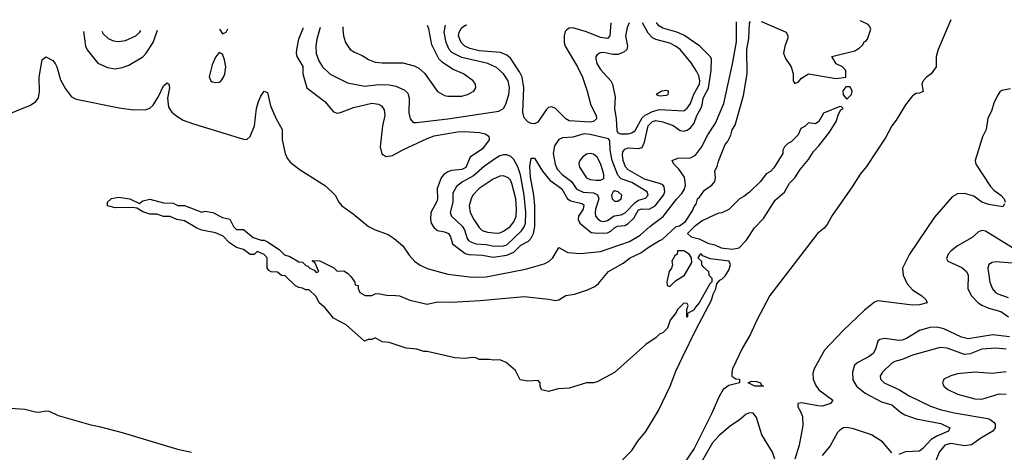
# Model space of a CAD drawing. Header units: inches. Extents: x 1843162 to 1959474, y 907081 to 1016326.
# Tile 654 of 656: x 1931940 to 1937619, y 1013689 to 1016182. Entities that reach past the tile are written whole.
import ezdxf

# ---------------------------------------------------------------- set-up
doc = ezdxf.new("R2010")
doc.units = ezdxf.units.IN
doc.header["$MEASUREMENT"] = 0
doc.layers.add('B9031', color=7, linetype='Continuous')

msp = doc.modelspace()

# ---------------------------------------------------------------- linework, layer by layer
at = {"layer": 'B9031', "color": 5}
for points, elevation in [([(1931830, 1015619.8), (1932001.3, 1015690), (1932033, 1015710), (1932047.9, 1015732.1), (1932052.9, 1015767.1), (1932052.1, 1015850), (1932062.7, 1015917.3), (1932070, 1015951), (1932090, 1015968), (1932130, 1015947), (1932143.6, 1015930), (1932154, 1015910), (1932175.2, 1015835.2), (1932203.8, 1015783.8), (1932238.3, 1015738.3), (1932264.7, 1015724.7), (1932514, 1015674), (1932596.7, 1015663.4), (1932670, 1015665.4), (1932690, 1015671.8), (1932709.9, 1015690.1), (1932740.4, 1015739.6), (1932770, 1015801.3), (1932790, 1015817.6), (1932799.3, 1015810), (1932804, 1015790), (1932792.2, 1015730), (1932798.6, 1015678.6), (1932816.5, 1015650), (1932845.2, 1015625.2), (1932883.5, 1015603.5), (1932942.2, 1015582.2), (1933230, 1015494), (1933250, 1015492.2), (1933270, 1015508.9), (1933294.6, 1015570), (1933304.9, 1015670), (1933316.4, 1015710), (1933330, 1015742), (1933350, 1015770.5), (1933370, 1015762), (1933386.1, 1015686.1), (1933418.2, 1015610), (1933453.6, 1015550), (1933454.2, 1015490), (1933471.7, 1015411.7), (1933483.3, 1015383.3), (1933500.5, 1015360.5), (1933557.1, 1015317.2), (1933704.2, 1015224.2), (1933758.7, 1015170), (1933780.4, 1015130), (1933798, 1015110), (1933863.6, 1015063.6), (1933952.4, 1014990), (1933990, 1014970.3), (1934064.4, 1014944.4), (1934100.1, 1014920.1), (1934150, 1014878.4), (1934185.3, 1014825.3), (1934217.2, 1014790), (1934250, 1014767.4), (1934290, 1014748.2), (1934410, 1014716.2), (1934550, 1014698.5), (1934630, 1014700.8), (1934856.4, 1014743.6), (1934965.9, 1014774.1), (1934991.7, 1014788.3), (1935015.8, 1014810), (1935050, 1014868.7), (1935100.7, 1014840.7), (1935173.7, 1014833.7), (1935290, 1014845.9), (1935456.8, 1014903.2), (1935519.2, 1014940.8), (1935574, 1014990), (1935651.8, 1015048.2), (1935730, 1015150), (1935758.9, 1015181.1), (1935773.8, 1015206.2), (1935780.9, 1015230), (1935773.8, 1015273.8), (1935741.2, 1015321.2), (1935712.9, 1015350), (1935703.5, 1015370), (1935736.6, 1015383.4), (1935810, 1015385.6), (1935838, 1015402), (1935873.5, 1015446.5), (1935910, 1015518.3), (1935953.7, 1015586.3), (1936000.6, 1015699.4), (1936052.3, 1015927.7), (1936073.8, 1016053.8), (1936073.6, 1016170)], 380), ([(1935366, 1013594), (1935470, 1013698.9), (1935506.2, 1013753.8), (1935551.4, 1013808.6), (1935624.9, 1013930), (1935691.5, 1014070), (1935724.3, 1014155.7), (1935762.3, 1014237.7), (1935841.1, 1014398.9), (1935930, 1014565.3), (1935939.3, 1014600.7), (1935954.3, 1014630), (1935960.3, 1014659.7), (1935978.6, 1014681.4), (1935990, 1014685.8), (1936010, 1014705.5), (1936030, 1014737.6), (1936040.3, 1014770), (1936031.2, 1014790), (1935923.3, 1014803.3), (1935881.2, 1014821.2), (1935873.2, 1014830), (1935864.7, 1014830), (1935852, 1014810), (1935872, 1014790), (1935872, 1014770), (1935879.6, 1014759.6), (1935912, 1014730), (1935914, 1014710), (1935932, 1014692), (1935931.3, 1014671.3), (1935920.7, 1014659.3), (1935859.1, 1014550), (1935835.9, 1014524.1), (1935830, 1014509.2), (1935791.6, 1014488.4), (1935791, 1014470), (1935788.4, 1014468.4), (1935788.7, 1014511.3), (1935795.3, 1014535.3), (1935790, 1014546), (1935770, 1014548), (1935732, 1014510), (1935726, 1014494), (1935691.3, 1014450), (1935676, 1014404), (1935650, 1014378), (1935631.1, 1014368.9), (1935612, 1014350), (1935552, 1014310), (1935370, 1014149.2), (1935270, 1014094), (1935250, 1014089), (1935210, 1014089), (1935110, 1014059), (1935046.4, 1014053.6), (1934990, 1014039), (1934948.9, 1014048.9), (1934942, 1014070), (1934942, 1014090), (1934930, 1014102), (1934870, 1014099.3), (1934826.3, 1014106.3), (1934800.4, 1014160.4), (1934745.6, 1014205.6), (1934710, 1014221.2), (1934670, 1014219), (1934650, 1014224), (1934590, 1014224), (1934570, 1014234), (1934550, 1014235.3), (1934509.3, 1014229.3), (1934450, 1014234), (1934290, 1014269), (1934270, 1014269), (1934230, 1014284), (1934169.1, 1014289.1), (1934070, 1014322), (1934030, 1014326), (1933990, 1014348), (1933970, 1014338), (1933950, 1014338), (1933929.3, 1014329.3), (1933823.1, 1014423.1), (1933750, 1014462), (1933702, 1014522), (1933668, 1014550), (1933650, 1014586), (1933610, 1014626), (1933590, 1014626), (1933570, 1014635.3), (1933550, 1014638), (1933530, 1014648), (1933470, 1014706), (1933450, 1014708), (1933427.3, 1014727.3), (1933390, 1014728.7), (1933376.4, 1014736.4), (1933367.3, 1014752.7), (1933368, 1014810), (1933350, 1014828), (1933310, 1014846), (1933292, 1014828), (1933270, 1014828.7), (1933230, 1014858), (1933190, 1014869), (1933150, 1014895.3), (1933114, 1014934), (1933070, 1014954), (1932989.3, 1014969.3), (1932960.9, 1014980.9), (1932890, 1015022), (1932846, 1015030), (1932808.4, 1015048.4), (1932770, 1015048.7), (1932730, 1015062), (1932690, 1015062), (1932650, 1015075.3), (1932615.3, 1015095.3), (1932590, 1015099), (1932490, 1015097.2), (1932446, 1015110), (1932446, 1015130), (1932469.3, 1015150.7), (1932510, 1015158.8), (1932574, 1015150), (1932630, 1015122), (1932650, 1015138), (1932690, 1015146.8), (1932770, 1015126), (1932825.4, 1015125.4), (1932851.6, 1015111.6), (1932891.1, 1015111.1), (1932990, 1015072), (1933010, 1015078), (1933054, 1015070), (1933110, 1015042), (1933152, 1015032), (1933172, 1014990), (1933190, 1014972), (1933230, 1014972), (1933286.8, 1014926.8), (1933331.6, 1014911.6), (1933350, 1014911.3), (1933370, 1014901), (1933436.8, 1014856.8), (1933466.4, 1014826.4), (1933497.3, 1014817.3), (1933550, 1014787.3), (1933570, 1014784.7), (1933590, 1014764.7), (1933602, 1014762), (1933614, 1014750), (1933638, 1014738), (1933650, 1014724.7), (1933666, 1014730), (1933642, 1014782), (1933626, 1014790), (1933630, 1014794), (1933670, 1014792), (1933751.3, 1014751.3), (1933770, 1014732), (1933810, 1014734), (1933830, 1014722), (1933850, 1014702), (1933872, 1014670), (1933874, 1014654), (1933892, 1014650), (1933892.7, 1014632.7), (1933902, 1014610), (1933932.7, 1014592.7), (1933970, 1014592), (1933990, 1014602), (1934010, 1014604.7), (1934054.8, 1014594.8), (1934110, 1014593.4), (1934130.4, 1014590.4), (1934190, 1014565.5), (1934290, 1014542.8), (1934350, 1014556.3), (1934430, 1014553.4), (1934596.6, 1014563.4), (1934850, 1014586.4), (1934990, 1014572.2), (1935030, 1014564), (1935050, 1014567.3), (1935090, 1014592), (1935139.1, 1014600.9), (1935215.8, 1014624.2), (1935256.3, 1014643.7), (1935278.9, 1014661.1), (1935336, 1014730), (1935421.4, 1014778.6), (1935460.7, 1014810), (1935522.2, 1014837.8), (1935565.4, 1014870), (1935630, 1014910.2), (1935645.1, 1014914.9), (1935726.6, 1014990), (1935745.8, 1014994.2), (1935780.1, 1015019.9), (1935819.7, 1015080.3), (1935830, 1015106), (1935842, 1015118), (1935850, 1015150.4), (1935861.6, 1015158.4), (1935890, 1015198.8), (1935932.3, 1015227.7), (1935949, 1015250), (1935954, 1015270), (1935950, 1015311), (1935963.5, 1015336.5), (1935970, 1015366), (1936010, 1015463), (1936022.4, 1015477.6), (1936042.7, 1015517.3), (1936050, 1015546.8), (1936065.9, 1015574.1), (1936114.3, 1015745.7), (1936135.6, 1015870), (1936133.6, 1016010), (1936145.4, 1016074.6), (1936150, 1016162), (1936155, 1016170.9)], 360), ([(1933573.4, 1016136.1), (1933572.7, 1016130), (1933548.6, 1016070), (1933536.4, 1016010), (1933534.1, 1015990), (1933538.5, 1015970), (1933572.1, 1015912.1), (1933573.5, 1015870), (1933596.3, 1015790), (1933700.6, 1015710), (1933750, 1015650.3), (1933770, 1015642.8), (1933790, 1015646.7), (1933864.7, 1015675.3), (1933970, 1015700.7), (1934010, 1015695.9), (1934026.3, 1015686.3), (1934042.4, 1015662.4), (1934045.8, 1015630), (1934032, 1015570), (1934018, 1015450), (1934029.5, 1015409.5), (1934054, 1015394), (1934090, 1015399.4), (1934150, 1015432.8), (1934290, 1015498.1), (1934330, 1015512.5), (1934464.6, 1015535.4), (1934503, 1015537), (1934592.3, 1015532.3), (1934623.8, 1015523.8), (1934645.7, 1015510), (1934647.1, 1015490), (1934610, 1015438.3), (1934538.8, 1015390), (1934514, 1015330), (1934490, 1015319.6), (1934430, 1015312.1), (1934410, 1015305.4), (1934385.4, 1015290), (1934370, 1015271.3), (1934348.3, 1015210), (1934349.2, 1015150), (1934345.5, 1015134.5), (1934311.2, 1015070), (1934308.4, 1015030), (1934313.4, 1015010), (1934330, 1014983.2), (1934350, 1014967.7), (1934390, 1014959.8), (1934413.8, 1014950), (1934424.7, 1014930), (1934435.3, 1014890), (1934510, 1014834.8), (1934530, 1014828.7), (1934610, 1014824.7), (1934670, 1014814.1), (1934750, 1014825.4), (1934790, 1014841.5), (1934830, 1014882.3), (1934874.9, 1014905.1), (1934890, 1014922.3), (1934903.2, 1014950), (1934911.3, 1014990), (1934911.2, 1015110), (1934905.3, 1015170), (1934885.8, 1015274.2), (1934883.2, 1015336.8), (1934890, 1015384.9), (1934910, 1015383.7), (1934956.1, 1015310), (1934997.7, 1015257.7), (1935067.5, 1015207.5), (1935099.8, 1015150), (1935118.1, 1015138.1), (1935182.2, 1015122.2), (1935194.1, 1015114.1), (1935189.6, 1015090), (1935162.7, 1015050), (1935160.6, 1015030), (1935170, 1015009.5), (1935236.3, 1014956.3), (1935271, 1014951), (1935330, 1014953.6), (1935350, 1014962.8), (1935370, 1014982.6), (1935388, 1014992), (1935430, 1014995.7), (1935450, 1015008.3), (1935482.3, 1015037.7), (1935510, 1015086.4), (1935530, 1015092.6), (1935570, 1015089.3), (1935605.5, 1015110), (1935653.6, 1015170), (1935661.3, 1015190), (1935657.9, 1015217.9), (1935649.6, 1015229.6), (1935636.6, 1015236.6), (1935543.9, 1015263.9), (1935450, 1015317), (1935434.4, 1015334.4), (1935421.5, 1015370), (1935416.2, 1015403.8), (1935419.4, 1015420.6), (1935430, 1015436.2), (1935450, 1015443), (1935510, 1015439.3), (1935530, 1015446.3), (1935543, 1015477), (1935564.5, 1015570), (1935590, 1015594.5), (1935610, 1015600.4), (1935650, 1015594), (1935710, 1015572), (1935750, 1015544), (1935770, 1015539.1), (1935790, 1015544.5), (1935810, 1015559.1), (1935830, 1015585.9), (1935845.8, 1015630), (1935869.6, 1015670), (1935876.8, 1015690), (1935881.9, 1015730), (1935912.3, 1015787.7), (1935928.3, 1015888.3), (1935930, 1015956.3), (1935921.8, 1015970), (1935862.2, 1016030), (1935770, 1016093.7), (1935730, 1016110.3), (1935650, 1016132.9), (1935625.8, 1016145.8), (1935613.6, 1016165.7)], 420), ([(1935348.7, 1016163.2), (1935344.6, 1016090), (1935330, 1016073), (1935290, 1016080.1), (1935210, 1016112.5), (1935130, 1016134.4), (1935110, 1016132.4), (1935095.9, 1016124.1), (1935086.7, 1016113.3), (1935079.8, 1016090), (1935079.9, 1016050), (1935085.5, 1016030), (1935156.6, 1015910), (1935185.5, 1015850), (1935213.5, 1015770), (1935234.5, 1015690), (1935265.2, 1015630), (1935266.2, 1015610), (1935250, 1015595.9), (1935230, 1015592.4), (1935110, 1015599.1), (1935089.9, 1015609.9), (1935030, 1015671), (1935010, 1015680.2), (1934990, 1015676.5), (1934976.5, 1015663.5), (1934928.3, 1015591.8), (1934910, 1015582.3), (1934890, 1015583.4), (1934870, 1015593.5), (1934850, 1015617.4), (1934841.8, 1015650), (1934847.4, 1015790), (1934837.4, 1015850), (1934822, 1015882), (1934770, 1015959.9), (1934750, 1015978.3), (1934712.7, 1015992.7), (1934590, 1016002.3), (1934535.8, 1016015.8), (1934507.4, 1016030), (1934486.4, 1016050), (1934471.4, 1016090), (1934474.5, 1016110), (1934490, 1016136.5), (1934510.4, 1016149.6), (1934519.5, 1016152.3)], 420), ([(1935454.5, 1016164.2), (1935443.7, 1016136.3), (1935434.8, 1016090), (1935446.1, 1016030), (1935441.9, 1016010), (1935424.5, 1015995.5), (1935390, 1015981.9), (1935360.8, 1015980.8), (1935310, 1015992.1), (1935288.5, 1015991.5), (1935270, 1015980.5), (1935263.8, 1015970), (1935263.4, 1015956.6), (1935269.5, 1015930), (1935290, 1015894.4), (1935350.5, 1015830.5), (1935359.1, 1015810), (1935374.6, 1015734.6), (1935370.1, 1015670), (1935379.4, 1015610), (1935383.3, 1015543.4), (1935390.2, 1015530.2), (1935405, 1015525), (1935450, 1015524.6), (1935470, 1015529.1), (1935490, 1015544.4), (1935530, 1015617.3), (1935547.5, 1015632.5), (1935590, 1015653.6), (1935630, 1015664.3), (1935770, 1015656), (1935790, 1015673.1), (1935810, 1015699), (1935827.6, 1015752.4), (1935860.4, 1015810), (1935862.4, 1015830), (1935857.7, 1015857.7), (1935844.5, 1015884.5), (1935813.2, 1015933.2), (1935750, 1016009.8), (1935723.1, 1016030), (1935690, 1016046.1), (1935610, 1016067.2), (1935590, 1016076.7), (1935564.3, 1016104.3), (1935531.4, 1016164.9)], 440), ([(1937310.1, 1016182), (1937238.3, 1016010), (1937225.3, 1015970), (1937225.8, 1015910), (1937196.5, 1015870), (1937169.8, 1015850.2), (1937152, 1015830), (1937143.7, 1015810), (1937151.4, 1015768.6), (1937130, 1015758.9), (1937110, 1015756.4), (1937090, 1015744.2), (1937050, 1015691.5), (1936996.1, 1015603.9), (1936970, 1015569.8), (1936935.2, 1015504.8), (1936823.5, 1015336.5), (1936787.6, 1015292.4), (1936741.7, 1015218.3), (1936625.9, 1015054.1), (1936597.5, 1015002.5), (1936579.9, 1014980.1), (1936541.8, 1014950), (1936267.4, 1014592.6), (1936191.8, 1014450), (1936153.7, 1014366.3), (1936109.3, 1014290.7), (1936052.3, 1014170), (1936046.7, 1014150), (1936047.4, 1014127.4), (1936070, 1014111.4), (1936092, 1014110), (1936090.8, 1014090), (1936030, 1014073), (1935997.3, 1014050), (1935974, 1014010), (1935930.1, 1013909.9), (1935831.1, 1013710), (1935773.4, 1013626.6)], 360), ([(1936217.6, 1016171.5), (1936222, 1016170), (1936361.1, 1016110), (1936371, 1016090), (1936370, 1016078), (1936352.8, 1016027.2), (1936345.7, 1015990), (1936357.8, 1015957.7), (1936390.7, 1015910), (1936401, 1015870), (1936402, 1015830), (1936410, 1015814), (1936430, 1015822), (1936450, 1015844.7), (1936490, 1015870.8), (1936650, 1015842.8), (1936706, 1015850), (1936706, 1015890), (1936686, 1015910), (1936650, 1015928), (1936624, 1015970), (1936756.6, 1016003.4), (1936782.4, 1016017.6), (1936803.5, 1016036.5), (1936810, 1016054), (1936821.2, 1016058.8), (1936829.5, 1016070.5), (1936848.4, 1016128.4), (1936843.1, 1016143.1), (1936834, 1016154), (1936790, 1016175.3), (1936788.8, 1016177)], 360), ([(1932307.1, 1016114.5), (1932318.6, 1016030), (1932328.9, 1016008.9), (1932390, 1015932.1), (1932445.8, 1015905.8), (1932490, 1015899.8), (1932530, 1015905.7), (1932570, 1015919.4), (1932650, 1015967.5), (1932670, 1015988.7), (1932710.4, 1016050), (1932733.8, 1016121.8)], 420), ([(1932413.6, 1016116.3), (1932421.2, 1016101.2), (1932450, 1016073.4), (1932480.6, 1016060.6), (1932510, 1016056.3), (1932550, 1016062.2), (1932610, 1016088.5), (1932631.9, 1016110), (1932638.3, 1016120.2)], 440), ([(1933091.9, 1016127.9), (1933110, 1016101), (1933130, 1016110.8), (1933140.1, 1016128.7)], 420), ([(1933672.1, 1016137.8), (1933652.7, 1016070), (1933648.3, 1016030), (1933650, 1015988), (1933665.3, 1015945.3), (1933685.8, 1015910), (1933730, 1015868.2), (1933830, 1015818.4), (1933930, 1015799.4), (1934010, 1015808.2), (1934070, 1015806.9), (1934110, 1015798.9), (1934156.9, 1015776.9), (1934177.7, 1015757.7), (1934186.6, 1015730), (1934184.8, 1015644.8), (1934191.1, 1015611.1), (1934210, 1015590.3), (1934229.3, 1015589.3), (1934410, 1015611), (1934704.2, 1015655.8), (1934729.9, 1015670.1), (1934744.7, 1015695.3), (1934761.2, 1015750), (1934765.7, 1015790), (1934757.5, 1015830), (1934730.5, 1015870), (1934690, 1015906.5), (1934640.4, 1015930), (1934490, 1015964.2), (1934432.7, 1015992.7), (1934416.4, 1016010), (1934399.4, 1016050), (1934387.5, 1016110), (1934395, 1016150.2)], 440), ([(1933804.3, 1016140.1), (1933804, 1016124), (1933806.5, 1016090), (1933818.8, 1016050), (1933845.3, 1016010), (1933870, 1015994.2), (1933915.5, 1015975.5), (1933952, 1015952), (1933990, 1015938), (1934030, 1015932.9), (1934150, 1015933.2), (1934216, 1015916), (1934242.2, 1015902.2), (1934274.1, 1015874.1), (1934350, 1015768.5), (1934390, 1015744.9), (1934410, 1015740.8), (1934490, 1015742.2), (1934522.7, 1015750), (1934558.4, 1015770), (1934571.5, 1015790), (1934569.6, 1015810), (1934556.3, 1015830), (1934499.7, 1015870), (1934437, 1015897), (1934377.3, 1015937.3), (1934356.9, 1015956.9), (1934317.2, 1016037.2), (1934300.5, 1016130), (1934292.9, 1016148.4)], 460), ([(1937655.5, 1015784.5), (1937605.8, 1015774.2), (1937594, 1015766), (1937578, 1015742), (1937559.1, 1015700.9), (1937545.2, 1015654.8), (1937524.9, 1015615.1), (1937513.8, 1015550), (1937493.7, 1015506.3), (1937451.8, 1015370), (1937455.9, 1015350), (1937539.9, 1015219.9), (1937558.7, 1015198.7), (1937599.7, 1015170), (1937618, 1015150), (1937624.2, 1015130)], 380), ([(1937619.9, 1015120.1), (1937610, 1015104.2), (1937530, 1015116.3), (1937490, 1015129.9), (1937444.3, 1015164.3), (1937390, 1015180.3), (1937350, 1015179.1), (1937318, 1015162), (1937216.1, 1015043.9), (1937071.7, 1014830), (1937032.6, 1014750), (1937036.3, 1014710), (1937059.1, 1014659.1), (1937090, 1014625.6), (1937143.6, 1014590), (1937165.7, 1014570), (1937173.4, 1014550), (1937130, 1014538.2), (1937090, 1014536.3), (1936890, 1014560.8), (1936870, 1014554.5), (1936812.8, 1014507.2), (1936689.4, 1014390), (1936581.7, 1014278.3), (1936522, 1014170), (1936514.6, 1014145.4), (1936516.8, 1014110), (1936532.8, 1014072.8), (1936549.6, 1014049.6), (1936630.1, 1013989.9), (1936616.3, 1013970), (1936570, 1013954.8), (1936544.3, 1013955.7), (1936450, 1013974.2), (1936428.1, 1013970), (1936428.8, 1013950), (1936444.4, 1013924.4), (1936454.6, 1013894.6), (1936456.3, 1013843.7), (1936436.4, 1013730), (1936411.3, 1013650)], 380), ([(1937666.5, 1014866.5), (1937510, 1014963.4), (1937490, 1014966.3), (1937470, 1014959.3), (1937433.1, 1014926.9), (1937350, 1014879.2), (1937312.5, 1014850), (1937296, 1014830), (1937285.5, 1014805.5), (1937293.4, 1014790), (1937373.8, 1014753.8), (1937401.8, 1014730), (1937410.1, 1014710), (1937409.5, 1014630), (1937430.7, 1014590), (1937468.3, 1014550), (1937490, 1014535.9), (1937530, 1014519), (1937599.9, 1014499.9), (1937643.7, 1014470)], 420), ([(1937690, 1014776.7), (1937570, 1014786), (1937550, 1014783.5), (1937529.1, 1014770.9), (1937524.7, 1014750), (1937536.1, 1014670), (1937551.2, 1014631.2), (1937569.2, 1014610), (1937582.2, 1014602.2), (1937640.7, 1014580.7)], 440), ([(1937650, 1014354), (1937553.9, 1014366.1), (1937410, 1014341.9), (1937371.4, 1014351.4), (1937270, 1014400.1), (1937230, 1014409.5), (1937190, 1014408.4), (1937129.7, 1014390.3), (1937055.2, 1014344.8), (1937030, 1014335.5), (1937010, 1014333.4), (1936930, 1014345.4), (1936900.9, 1014339.1), (1936888.8, 1014330), (1936876.9, 1014283.1), (1936862.2, 1014257.8), (1936839.4, 1014240.6), (1936773.6, 1014206.4), (1936755.8, 1014190), (1936743.5, 1014150), (1936746.3, 1014106.3), (1936766.8, 1014070), (1936816.8, 1014030), (1936910, 1013979.4), (1936970, 1013961.9), (1937019.7, 1013919.7), (1937044.9, 1013904.9), (1937110, 1013880.8), (1937253.9, 1013853.9), (1937304.2, 1013830), (1937297, 1013810), (1937230, 1013782.5), (1937197.7, 1013762.3), (1937150, 1013709.9), (1937130, 1013694.5), (1937050, 1013692.1), (1937010, 1013675.3)], 420), ([(1937630, 1014282.5), (1937570, 1014288.1), (1937490, 1014282.5), (1937423, 1014257), (1937390, 1014252.6), (1937290, 1014288.4), (1937250, 1014293), (1937090, 1014249.2), (1937030, 1014223.9), (1936987.7, 1014212.3), (1936970, 1014203.1), (1936916, 1014150), (1936902.8, 1014130), (1936905.5, 1014110), (1936926, 1014090), (1937010, 1014051.5), (1937070, 1014014), (1937194.3, 1013954.3), (1937250, 1013935.7), (1937330, 1013916), (1937524.4, 1013884.4), (1937538.6, 1013878.6), (1937559.9, 1013859.9), (1937566.7, 1013850), (1937567, 1013830), (1937552.2, 1013810), (1937483.8, 1013770), (1937429.1, 1013730.9), (1937390, 1013725.4), (1937310, 1013739.9), (1937275.4, 1013730), (1937244.2, 1013690), (1937221.3, 1013630)], 440), ([(1937630, 1014152.2), (1937550, 1014142.6), (1937450, 1014150.5), (1937350, 1014141.1), (1937310.7, 1014130), (1937270.6, 1014110), (1937262.4, 1014090), (1937270.4, 1014070), (1937293, 1014050), (1937350, 1014023.8), (1937450, 1013997), (1937490, 1013994.3), (1937590, 1014026.5), (1937630, 1014023.2)], 460), ([(1931830, 1013947.2), (1931970, 1013938.2), (1932030, 1013921.6), (1932050, 1013920.1), (1932090, 1013927.8), (1932110, 1013925.1), (1932160.7, 1013900.7), (1932350, 1013846.9), (1932398.2, 1013838.2), (1932530, 1013802.8), (1932850, 1013707.4), (1932930, 1013688.7)], 360), ([(1936295.7, 1013650), (1936282.8, 1013690), (1936220.3, 1013790), (1936190, 1013889.8), (1936170, 1013914.5), (1936150, 1013917), (1936130, 1013908.5), (1936090, 1013873.9), (1936039.1, 1013840.9), (1935974.8, 1013785.2), (1935936.1, 1013743.9), (1935833.5, 1013566.5)], 380), ([(1936970, 1013685.8), (1936917.4, 1013750), (1936852.5, 1013790), (1936750, 1013824.9), (1936710, 1013831.5), (1936690.8, 1013829.2), (1936670, 1013816), (1936658, 1013802), (1936614.8, 1013725.2), (1936569, 1013671)], 420)]:
    msp.add_lwpolyline(points, dxfattribs=dict(at, elevation=elevation))
for points, elevation in [([(1933090, 1015993.2), (1933070, 1015966), (1933050, 1015921.2), (1933032.7, 1015852.7), (1933043, 1015830), (1933050, 1015824.4), (1933070, 1015819.5), (1933090, 1015822.4), (1933100.9, 1015830), (1933114.7, 1015850), (1933123, 1015870), (1933127.8, 1015910), (1933121.3, 1015950), (1933110, 1015984)], 420), ([(1935670, 1015774), (1935642.8, 1015770), (1935610.8, 1015750), (1935630, 1015743.1), (1935670, 1015747.2), (1935681.2, 1015750), (1935682, 1015762), (1935682, 1015770)], 460), ([(1936730, 1015796), (1936705.5, 1015794.5), (1936687, 1015773), (1936688.8, 1015748.8), (1936710, 1015723.8), (1936737.5, 1015750), (1936740.9, 1015770)], 360), ([(1936670, 1015682), (1936576.9, 1015643.1), (1936550, 1015595.3), (1936530, 1015582), (1936490, 1015588), (1936471.1, 1015568.9), (1936445.4, 1015554.6), (1936430, 1015518), (1936390, 1015478), (1936371.3, 1015468.7), (1936351.6, 1015448.4), (1936342, 1015430), (1936342, 1015410), (1936290, 1015328), (1936270, 1015308), (1936245.4, 1015294.6), (1936212, 1015250), (1936150, 1015188), (1936117.3, 1015162.7), (1936092, 1015150), (1936030, 1015088), (1935990, 1015068), (1935972.7, 1015067.3), (1935950, 1015058), (1935876.9, 1015023.1), (1935830, 1014988.7), (1935792, 1014950), (1935812, 1014930), (1935859, 1014919), (1935910, 1014894), (1935950, 1014884.2), (1935986.8, 1014866.8), (1936050, 1014859.3), (1936090, 1014866.8), (1936130, 1014910.2), (1936177.4, 1014982.6), (1936230, 1015035.8), (1936297.9, 1015142.1), (1936351.2, 1015188.8), (1936379.9, 1015240.1), (1936410, 1015271.3), (1936441.1, 1015318.9), (1936490, 1015376.2), (1936518.1, 1015421.9), (1936550, 1015455.5), (1936610, 1015533.8), (1936650, 1015594.6), (1936663, 1015637), (1936676.6, 1015663.4), (1936689.2, 1015670), (1936680.4, 1015680.4)], 360), ([(1935196.2, 1015523.8), (1935130, 1015504.3), (1935070, 1015500.9), (1935050, 1015492.5), (1935024.8, 1015455.2), (1935016.8, 1015410), (1935027.6, 1015350), (1935040.6, 1015320.6), (1935068.3, 1015290), (1935121.7, 1015250), (1935149.8, 1015209.8), (1935160.8, 1015200.8), (1935190, 1015188.8), (1935250, 1015184.6), (1935273.1, 1015173.1), (1935280.9, 1015150), (1935262, 1015090), (1935258.3, 1015070), (1935261.8, 1015050), (1935273.9, 1015033.9), (1935290, 1015023.1), (1935310, 1015018.9), (1935330, 1015024.5), (1935368.4, 1015051.6), (1935410, 1015057.5), (1935431.8, 1015068.2), (1935490, 1015129.2), (1935510, 1015141.8), (1935550, 1015154.3), (1935564.5, 1015170), (1935558.7, 1015190), (1935470, 1015243.9), (1935410, 1015265), (1935390, 1015285.8), (1935357.4, 1015370), (1935346.2, 1015430), (1935344.4, 1015484.4), (1935335.8, 1015495.8), (1935230, 1015521)], 440), ([(1934730, 1015403.4), (1934710, 1015398), (1934690, 1015385.6), (1934621.4, 1015338.6), (1934557.3, 1015282.7), (1934493.1, 1015246.9), (1934459.1, 1015220.9), (1934438.3, 1015181.7), (1934437.2, 1015130), (1934422.9, 1015070), (1934430.8, 1015050), (1934492.2, 1014992.2), (1934505, 1014970), (1934521, 1014921), (1934528.7, 1014908.7), (1934541, 1014901), (1934571, 1014891), (1934630, 1014887.1), (1934677, 1014877), (1934730, 1014878.5), (1934750, 1014884.2), (1934834.4, 1014965.6), (1934850, 1014987.6), (1934857.1, 1015010), (1934859.6, 1015070), (1934849.2, 1015170), (1934827.7, 1015287.7), (1934813.1, 1015333.1), (1934790, 1015377.1), (1934773.3, 1015393.3), (1934750, 1015402.6)], 440), ([(1935230, 1015411.5), (1935210, 1015407), (1935185.5, 1015390), (1935170.2, 1015370), (1935165.5, 1015354.5), (1935168.1, 1015331.9), (1935210, 1015270.2), (1935230, 1015260.4), (1935262.5, 1015257.5), (1935290, 1015257.6), (1935310, 1015267), (1935309.8, 1015290.2), (1935291.2, 1015350), (1935270, 1015389.8), (1935250, 1015407.1)], 460), ([(1934730, 1015281.8), (1934710, 1015279.6), (1934670, 1015262.5), (1934589.4, 1015210), (1934553.4, 1015170), (1934543.3, 1015150), (1934533.2, 1015110), (1934538.9, 1015070), (1934558.8, 1015030), (1934590, 1014985.2), (1934607.6, 1014967.6), (1934637.2, 1014957.2), (1934690, 1014951), (1934710, 1014953.8), (1934730, 1014963.9), (1934768.7, 1014990), (1934790, 1015017), (1934803.3, 1015050), (1934806.2, 1015090), (1934801.1, 1015150), (1934778.5, 1015238.5), (1934770, 1015257.3), (1934757.3, 1015270)], 460), ([(1935370, 1015194.8), (1935362.3, 1015190), (1935354, 1015170), (1935356.9, 1015150), (1935370, 1015135.5), (1935390, 1015135.9), (1935410, 1015149.3), (1935412.7, 1015170), (1935391.1, 1015190)], 460), ([(1935734, 1014850), (1935732, 1014830), (1935719.6, 1014820.4), (1935702, 1014790), (1935704.7, 1014770), (1935698.8, 1014750), (1935686, 1014730), (1935672, 1014672), (1935674, 1014650), (1935690, 1014644.7), (1935723.2, 1014676.8), (1935775.3, 1014710), (1935816.4, 1014783.6), (1935815.3, 1014810), (1935801.2, 1014830), (1935770, 1014849)], 360), ([(1936230, 1014069.8), (1936179.3, 1014070), (1936142, 1014090), (1936161.6, 1014098.4), (1936190, 1014096.8), (1936213.1, 1014090), (1936217.6, 1014077.6)], 360)]:
    msp.add_lwpolyline(points, close=True, dxfattribs=dict(at, elevation=elevation))

doc.saveas('drawing.dxf')
